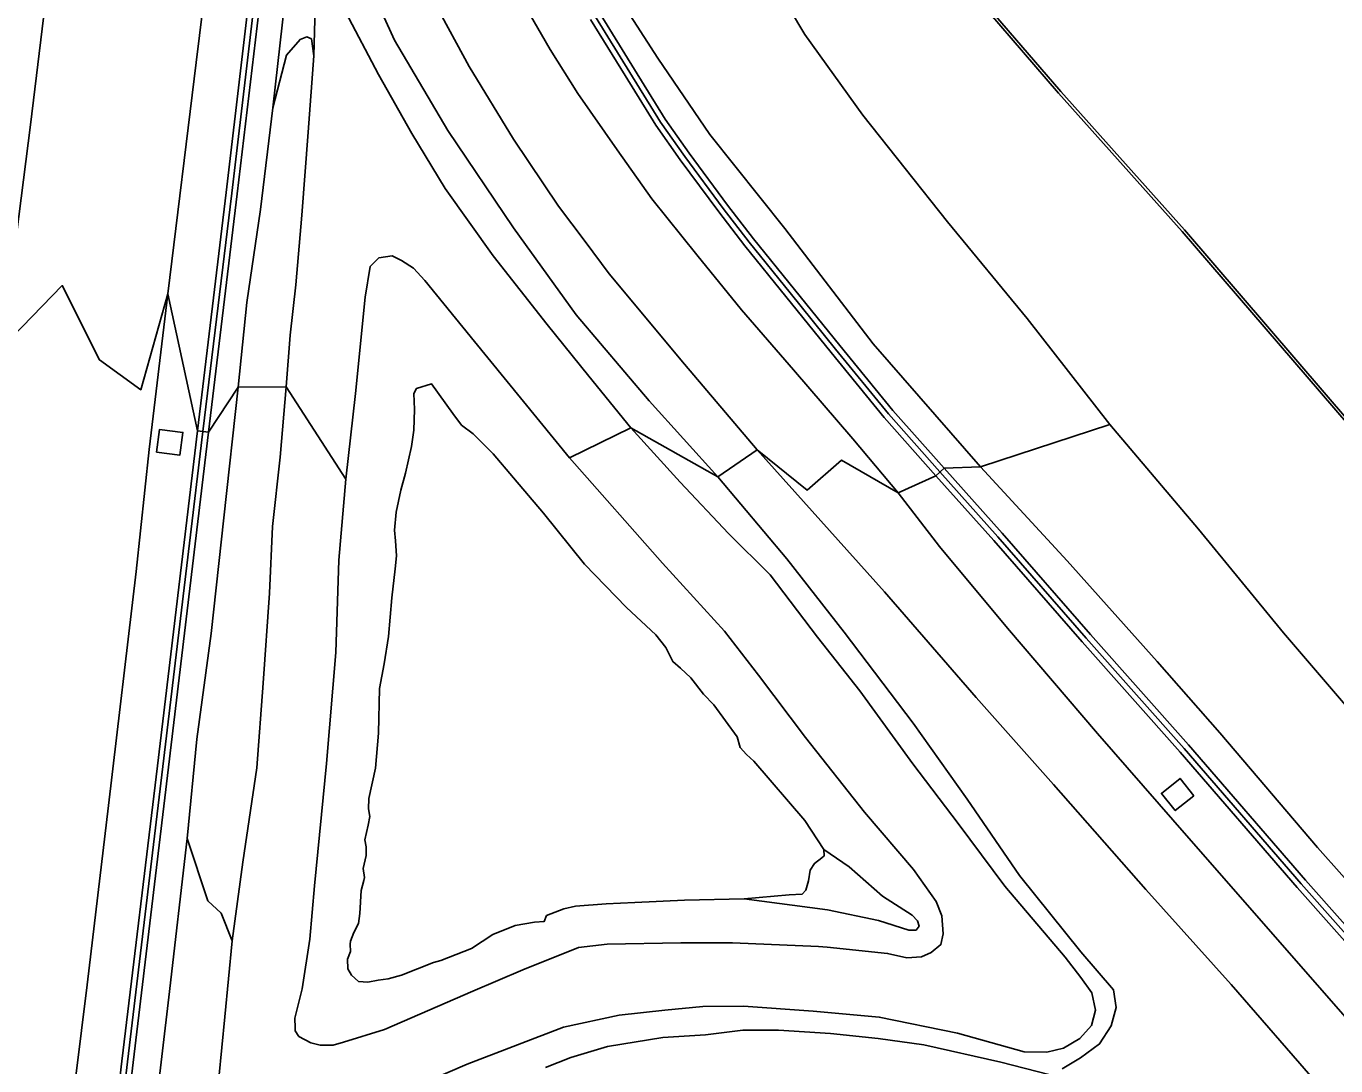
# Model space of a CAD drawing. Extents: x 157445 to 158888, y 383061 to 384688.
# Drawn here: x 157743.7 to 157837.3, y 383246 to 383320.3 of the extents above; entities that cross this region are included whole.
import ezdxf

# ---------------------------------------------------------------- set-up
doc = ezdxf.new("R2010")
doc.units = 0
for name, color, linetype in [('IMGEO_Berm_groen', 7, 'Continuous'), ('IMGEO_Geluidsscherm', 7, 'Continuous'), ('IMGEO_Grasland_overig', 7, 'Continuous'), ('IMGEO_Groenvoorziening', 7, 'Continuous'), ('IMGEO_Kademuur', 7, 'Continuous'), ('IMGEO_Meer_plas_ven_vijver', 7, 'Continuous'), ('IMGEO_Muur', 7, 'Continuous'), ('IMGEO_Oever', 7, 'Continuous'), ('IMGEO_Rijbaan_autoweg', 7, 'Continuous'), ('IMGEO_Terreindeel_gesloten', 7, 'Continuous'), ('IMGEO_Waterloop', 7, 'Continuous')]:
    doc.layers.add(name, color=color, linetype=linetype)

msp = doc.modelspace()

# ---------------------------------------------------------------- linework, layer by layer
at = {"layer": 'IMGEO_Berm_groen'}
for points in [[(157757.755, 383332.991), (157755.873, 383317.723), (157753.834, 383301.169), (157755.955, 383291.383), (157758.009, 383308.428), (157760.255, 383327.456)], [(157742.507, 383322.964), (157741.17, 383311.998), (157740.488, 383306.831), (157739.348, 383295.419), (157741.994, 383297.344), (157744.034, 383313.259), (157745.906, 383328.767)], [(157761.05, 383327.363), (157758.804, 383308.334), (157756.749, 383291.287), (157758.876, 383294.501), (157759.487, 383300.562), (157760.459, 383307.198), (157761.336, 383314.47), (157762.211, 383322.088)], [(157767.241, 383325.508), (157770.047, 383319.304), (157773.861, 383312.866), (157778.552, 383305.907), (157783.023, 383299.671), (157788.25, 383293.535), (157793.153, 383288.091), (157795.98, 383290.019), (157790.78, 383296.156), (157785.393, 383302.605), (157783.68, 383304.913), (157781.782, 383307.453), (157778.547, 383312.239), (157775.387, 383317.427), (157772.979, 383321.863)], [(157778.803, 383322.784), (157781.17, 383318.653), (157783.148, 383315.503), (157785.963, 383311.485), (157788.436, 383307.971), (157791.651, 383303.958), (157794.848, 383300.036), (157798.568, 383295.752), (157802.809, 383290.811), (157806.043, 383286.958), (157808.735, 383288.174), (157805.061, 383292.327), (157801.259, 383296.981), (157798.018, 383300.994), (157795.087, 383304.62), (157793.221, 383307.042), (157790.473, 383310.757), (157788.738, 383313.237), (157786.529, 383316.79), (157784.062, 383320.783)], [(157784.752, 383321.188), (157787.209, 383317.211), (157789.406, 383313.678), (157791.122, 383311.224), (157793.86, 383307.524), (157795.715, 383305.116), (157798.64, 383301.496), (157801.88, 383297.485), (157805.671, 383292.845), (157809.333, 383288.706), (157811.942, 383288.814), (157804.264, 383297.61), (157797.953, 383305.858), (157792.594, 383312.58), (157788.861, 383318.033), (157786.388, 383321.871)], [(157748.301, 383226.996), (157750.559, 383246.303), (157753.092, 383267.418), (157755.955, 383291.383), (157753.834, 383301.169), (157752.514, 383290.054), (157751.568, 383281.328), (157749.591, 383264.59), (157748.081, 383251.762), (157745.68, 383232.554)], [(157752.957, 383242.809), (157753.918, 383250.897), (157755.228, 383262.237), (157755.913, 383269.327), (157756.95, 383276.899), (157757.85, 383285.171), (157758.876, 383294.501), (157756.749, 383291.287), (157753.887, 383267.323), (157751.354, 383246.209), (157749.095, 383226.902)], [(157836.044, 383244.693), (157829.85, 383251.799), (157823.761, 383258.597), (157817.162, 383266.092), (157811.619, 383272.326), (157805.088, 383279.871), (157795.98, 383290.019), (157793.153, 383288.091), (157798.088, 383282.222), (157802.183, 383276.982), (157807.132, 383270.487), (157810.983, 383265.036), (157814.727, 383259.594), (157819.125, 383254.127), (157821.458, 383251.413), (157821.649, 383250.14), (157821.292, 383248.831), (157820.454, 383247.543), (157819.092, 383246.552), (157817.789, 383245.765)], [(157842.508, 383249.787), (157834.573, 383258.733), (157826.206, 383268.407), (157819.197, 383276.302), (157812.883, 383283.535), (157808.735, 383288.174), (157806.043, 383286.958), (157809.02, 383283.105), (157813.865, 383277.268), (157820.294, 383269.73), (157826.846, 383262.251), (157833.364, 383254.789), (157840.022, 383247.201)], [(157841.241, 383255.72), (157836.022, 383261.588), (157829.055, 383269.782), (157824.577, 383274.898), (157818.136, 383282.078), (157811.942, 383288.814), (157809.333, 383288.706), (157813.482, 383284.065), (157819.797, 383276.831), (157826.808, 383268.934), (157835.175, 383259.26), (157843.108, 383250.317)], [(157816.826, 383245.363), (157813.386, 383246.241), (157807.897, 383247.477), (157804.613, 383247.931), (157801.214, 383248.3), (157797.5, 383248.535), (157794.956, 383248.529), (157792.281, 383248.185), (157789.225, 383248.01), (157785.284, 383247.369), (157782.654, 383246.587), (157780.848, 383245.867)]]:
    msp.add_lwpolyline(points, dxfattribs=at)
for points in [[(157753.036, 383289.859), (157753.256, 383291.489), (157754.917, 383291.265), (157754.697, 383289.635)], [(157827.198, 383265.295), (157825.867, 383264.224), (157824.873, 383265.459), (157826.203, 383266.53)]]:
    msp.add_lwpolyline(points, close=True, dxfattribs=at)
at = {"layer": 'IMGEO_Geluidsscherm'}
for points in [[(157774.244, 383349.479), (157774.44, 383348.497), (157774.921, 383346.044), (157775.491, 383343.385), (157775.948, 383341.422), (157776.635, 383339.065), (157777.323, 383336.708), (157778.141, 383334.364), (157779.305, 383331.421), (157780.779, 383328.113), (157782.393, 383324.604), (157784.407, 383320.986), (157786.869, 383317), (157789.072, 383313.458), (157790.797, 383310.99), (157793.54, 383307.283), (157795.401, 383304.868), (157798.329, 383301.245), (157801.569, 383297.233), (157805.366, 383292.586), (157809.034, 383288.44)], [(157756.352, 383291.335), (157758.407, 383308.381), (157760.652, 383327.409), (157761.578, 383335.262)], [(157746.779, 383210.784), (157748.281, 383223.44), (157748.698, 383226.949), (157750.957, 383246.256), (157753.489, 383267.371), (157756.352, 383291.335)], [(157809.034, 383288.44), (157813.183, 383283.8), (157819.497, 383276.566), (157826.507, 383268.67), (157834.874, 383258.997), (157842.808, 383250.052), (157851.11, 383240.641), (157859.835, 383230.717), (157868.836, 383220.539), (157875.763, 383212.702), (157878.398, 383209.721), (157883.586, 383203.937)]]:
    msp.add_lwpolyline(points, dxfattribs=at)
at = {"layer": 'IMGEO_Grasland_overig'}
for points in [[(157786.388, 383321.871), (157788.861, 383318.033), (157792.594, 383312.58), (157797.953, 383305.858), (157804.264, 383297.61), (157811.942, 383288.814), (157821.19, 383291.829), (157815.288, 383299.412), (157809.592, 383306.322), (157803.536, 383313.949), (157799.384, 383319.712), (157795.146, 383326.838)], [(157766.547, 383321.334), (157768.903, 383316.856), (157771.274, 383312.632), (157773.659, 383308.701), (157777.095, 383303.898), (157780.962, 383298.994), (157783.95, 383295.29), (157786.937, 383291.599), (157793.153, 383288.091), (157788.25, 383293.535), (157783.023, 383299.671), (157778.552, 383305.907), (157773.861, 383312.866), (157770.047, 383319.304), (157767.241, 383325.508)], [(157762.211, 383322.088), (157761.336, 383314.47), (157762.325, 383318.25), (157763.292, 383319.362), (157763.769, 383319.544), (157764.106, 383319.405), (157764.275, 383318.197), (157764.432, 383323.385)], [(157764.432, 383323.385), (157764.275, 383318.197), (157763.863, 383312.744), (157763.42, 383306.81), (157763.002, 383301.81), (157762.587, 383298.221), (157762.312, 383294.519), (157766.559, 383287.927), (157767.247, 383294.058), (157767.955, 383300.936), (157768.311, 383303.137), (157768.923, 383303.75), (157769.876, 383303.899), (157770.557, 383303.556), (157771.407, 383303.007), (157772.218, 383302.137), (157775.768, 383297.765), (157782.556, 383289.461), (157786.937, 383291.599), (157783.95, 383295.29), (157780.962, 383298.994), (157777.095, 383303.898), (157773.659, 383308.701), (157771.274, 383312.632), (157768.903, 383316.856), (157766.547, 383321.334)], [(157771.256, 383244.378), (157775.23, 383246.098), (157782.132, 383248.748), (157786.117, 383249.604), (157789.365, 383249.961), (157792.084, 383250.214), (157794.987, 383250.236), (157799.985, 383249.884), (157804.705, 383249.467), (157810.297, 383248.316), (157815.059, 383246.981), (157816.677, 383246.957), (157817.885, 383247.247), (157819.053, 383247.937), (157819.873, 383248.865), (157820.159, 383249.967), (157819.897, 383251.189), (157819.114, 383252.285), (157817.996, 383253.758), (157813.669, 383258.828), (157810.353, 383263.317), (157807.101, 383267.582), (157803.314, 383272.783), (157800.294, 383276.619), (157796.899, 383281.091), (157793.932, 383284.036), (157790.479, 383287.707), (157786.937, 383291.599), (157782.556, 383289.461), (157789.203, 383281.922), (157793.628, 383277.056), (157796.058, 383273.914), (157799.425, 383269.454), (157803.657, 383264.126), (157807.142, 383260.018), (157808.763, 383257.719), (157809.181, 383256.698), (157809.264, 383255.423), (157809.112, 383254.644), (157808.417, 383254.08), (157807.711, 383253.782), (157806.675, 383253.71), (157805.303, 383254.022), (157800.967, 383254.47), (157800.352, 383254.523), (157794.213, 383254.784), (157790.51, 383254.78), (157785.24, 383254.68), (157783.2, 383254.43), (157779.221, 383252.842), (157775.638, 383251.325), (157769.339, 383248.569), (157766.396, 383247.666), (157765.659, 383247.447), (157764.726, 383247.459), (157764.053, 383247.615), (157763.207, 383248.084), (157762.95, 383248.472), (157762.94, 383248.685), (157762.91, 383249.376), (157763.456, 383251.479), (157763.991, 383255.045), (157764.329, 383258.843), (157765.194, 383267.593), (157765.855, 383275.535), (157766.07, 383282.125), (157766.559, 383287.927), (157762.312, 383294.519), (157761.868, 383289.491), (157761.327, 383284.552), (157761.112, 383279.787), (157760.664, 383273.347), (157760.199, 383267.292), (157759.192, 383260.548), (157758.429, 383254.919), (157757.91, 383249.475), (157757.478, 383245.1)], [(157843.01, 383265.945), (157833.591, 383276.941), (157827.519, 383284.34), (157821.19, 383291.829), (157811.942, 383288.814), (157818.136, 383282.078), (157824.577, 383274.898), (157829.055, 383269.782), (157836.022, 383261.588), (157841.241, 383255.72)], [(157817.789, 383245.765), (157819.092, 383246.552), (157820.454, 383247.543), (157821.292, 383248.831), (157821.649, 383250.14), (157821.458, 383251.413), (157819.125, 383254.127), (157814.727, 383259.594), (157810.983, 383265.036), (157807.132, 383270.487), (157802.183, 383276.982), (157798.088, 383282.222), (157793.153, 383288.091), (157786.937, 383291.599), (157790.479, 383287.707), (157793.932, 383284.036), (157796.899, 383281.091), (157800.294, 383276.619), (157803.314, 383272.783), (157807.101, 383267.582), (157810.353, 383263.317), (157813.669, 383258.828), (157817.996, 383253.758), (157819.114, 383252.285), (157819.897, 383251.189), (157820.159, 383249.967), (157819.873, 383248.865), (157819.053, 383247.937), (157817.885, 383247.247), (157816.677, 383246.957), (157815.059, 383246.981), (157810.297, 383248.316), (157804.705, 383249.467), (157799.985, 383249.884), (157794.987, 383250.236), (157792.084, 383250.214), (157789.365, 383249.961), (157786.117, 383249.604), (157782.132, 383248.748), (157775.23, 383246.098), (157771.256, 383244.378)], [(157757.478, 383245.1), (157757.91, 383249.475), (157758.429, 383254.919), (157757.663, 383256.895), (157756.712, 383257.783), (157755.228, 383262.237), (157753.918, 383250.897), (157752.957, 383242.809)], [(157780.848, 383245.867), (157782.654, 383246.587), (157785.284, 383247.369), (157789.225, 383248.01), (157792.281, 383248.185), (157794.956, 383248.529), (157797.5, 383248.535), (157801.214, 383248.3), (157804.613, 383247.931), (157807.897, 383247.477), (157813.386, 383246.241), (157816.826, 383245.363)]]:
    msp.add_lwpolyline(points, dxfattribs=at)
at = {"layer": 'IMGEO_Groenvoorziening'}
for points in [[(157795.146, 383326.838), (157799.384, 383319.712), (157803.536, 383313.949), (157809.592, 383306.322), (157815.288, 383299.412), (157821.19, 383291.829), (157827.519, 383284.34), (157833.591, 383276.941), (157843.01, 383265.945)], [(157840.266, 383289.445), (157826.366, 383305.633), (157817.527, 383315.516), (157810.004, 383324.268)]]:
    msp.add_lwpolyline(points, dxfattribs=at)
for points in [[(157761.336, 383314.47), (157760.459, 383307.198), (157759.487, 383300.562), (157758.876, 383294.501), (157762.312, 383294.519), (157762.587, 383298.221), (157763.002, 383301.81), (157763.42, 383306.81), (157763.863, 383312.744), (157764.275, 383318.197), (157764.106, 383319.405), (157763.769, 383319.544), (157763.292, 383319.362), (157762.325, 383318.25)], [(157758.876, 383294.501), (157757.85, 383285.171), (157756.95, 383276.899), (157755.913, 383269.327), (157755.228, 383262.237), (157756.712, 383257.783), (157757.663, 383256.895), (157758.429, 383254.919), (157759.192, 383260.548), (157760.199, 383267.292), (157760.664, 383273.347), (157761.112, 383279.787), (157761.327, 383284.552), (157761.868, 383289.491), (157762.312, 383294.519)]]:
    msp.add_lwpolyline(points, close=True, dxfattribs=at)
at = {"layer": 'IMGEO_Kademuur'}
msp.add_lwpolyline([(157840.418, 383289.576), (157826.516, 383305.765), (157817.678, 383315.648), (157810.156, 383324.398), (157806.588, 383328.606), (157799.673, 383339.613), (157789.29, 383351.59), (157775.585, 383367.651), (157772.556, 383371.182), (157772.538, 383370.901), (157772.565, 383370.87), (157773.275, 383370.041), (157774.798, 383368.262), (157789.139, 383351.46), (157799.512, 383339.494), (157806.426, 383328.488), (157810.004, 383324.268), (157817.527, 383315.516), (157826.366, 383305.633), (157840.266, 383289.445)], dxfattribs=at)
at = {"layer": 'IMGEO_Meer_plas_ven_vijver'}
msp.add_lwpolyline([(157800.732, 383261.441), (157799.387, 383263.525), (157795.737, 383267.764), (157795.207, 383268.24), (157794.763, 383268.738), (157794.549, 383269.492), (157792.88, 383271.785), (157792.127, 383272.544), (157791.229, 383273.731), (157790.481, 383274.404), (157789.951, 383274.88), (157789.445, 383275.896), (157788.737, 383276.797), (157786.634, 383278.754), (157783.618, 383281.845), (157780.694, 383285.496), (157778.543, 383288.025), (157777.096, 383289.738), (157775.681, 383291.175), (157774.831, 383291.791), (157774.214, 383292.61), (157772.693, 383294.737), (157771.615, 383294.401), (157771.425, 383294.061), (157771.487, 383292.9), (157771.426, 383291.419), (157771.262, 383290.262), (157770.824, 383288.362), (157770.507, 383287.128), (157770.173, 383285.563), (157770.049, 383284.287), (157770.107, 383283.525), (157770.182, 383282.451), (157770.092, 383281.525), (157769.855, 383279.444), (157769.62, 383276.667), (157769.307, 383274.721), (157768.984, 383272.948), (157768.892, 383269.761), (157768.695, 383267.265), (157768.219, 383265.101), (157768.189, 383264.352), (157768.271, 383263.8), (157768.164, 383263.186), (157767.924, 383262.147), (157768.02, 383261.648), (157768.018, 383261.022), (157767.807, 383260.09), (157767.911, 383259.452), (157767.852, 383259.24), (157767.665, 383258.517), (157767.578, 383256.879), (157767.477, 383256.16), (157767.146, 383255.517), (157766.901, 383254.896), (157766.879, 383254.668), (157766.888, 383254.165), (157766.692, 383253.598), (157766.711, 383252.921), (157766.961, 383252.465), (157767.472, 383252.005), (157768.136, 383251.954), (157768.875, 383252.097), (157769.6, 383252.205), (157770.542, 383252.464), (157771.684, 383252.907), (157772.841, 383253.369), (157773.356, 383253.5), (157775.552, 383254.365), (157777.064, 383255.366), (157778.664, 383256.008), (157780.059, 383256.256), (157780.751, 383256.31), (157780.921, 383256.719), (157782.147, 383257.201), (157782.988, 383257.403), (157785.17, 383257.571), (157787.216, 383257.662), (157790.771, 383257.834), (157795.043, 383257.922), (157798.262, 383258.198), (157799.18, 383258.264), (157799.461, 383258.539), (157799.651, 383259.21), (157799.767, 383259.981), (157800.072, 383260.45), (157800.606, 383260.86), (157800.756, 383260.99)], close=True, dxfattribs=at)
at = {"layer": 'IMGEO_Muur'}
for points in [[(157756.749, 383291.287), (157758.804, 383308.334), (157761.05, 383327.363), (157763.441, 383347.662), (157762.647, 383347.756), (157760.255, 383327.456), (157758.009, 383308.428), (157755.955, 383291.383)], [(157756.749, 383291.287), (157755.955, 383291.383), (157753.092, 383267.418), (157750.559, 383246.303), (157748.301, 383226.996), (157746.365, 383210.69), (157747.159, 383210.595), (157749.095, 383226.902), (157751.354, 383246.209), (157753.887, 383267.323)], [(157808.735, 383288.174), (157812.883, 383283.535), (157819.197, 383276.302), (157826.206, 383268.407), (157834.573, 383258.733), (157842.508, 383249.787), (157850.81, 383240.377), (157859.535, 383230.453), (157868.536, 383220.274), (157878.1, 383209.455), (157883.34, 383203.613), (157883.948, 383204.133), (157878.697, 383209.987), (157869.136, 383220.804), (157860.135, 383230.982), (157851.411, 383240.905), (157843.108, 383250.317), (157835.175, 383259.26), (157826.808, 383268.934), (157819.797, 383276.831), (157813.482, 383284.065), (157809.333, 383288.706)]]:
    msp.add_lwpolyline(points, close=True, dxfattribs=at)
msp.add_lwpolyline([(157784.062, 383320.783), (157786.529, 383316.79), (157788.738, 383313.237), (157790.473, 383310.757), (157793.221, 383307.042), (157795.087, 383304.62), (157798.018, 383300.994), (157801.259, 383296.981), (157805.061, 383292.327), (157808.735, 383288.174), (157809.333, 383288.706), (157805.671, 383292.845), (157801.88, 383297.485), (157798.64, 383301.496), (157795.715, 383305.116), (157793.86, 383307.524), (157791.122, 383311.224), (157789.406, 383313.678), (157787.209, 383317.211), (157784.752, 383321.188)], dxfattribs=at)
at = {"layer": 'IMGEO_Oever'}
for points in [[(157800.967, 383254.47), (157805.303, 383254.022), (157806.675, 383253.71), (157807.711, 383253.782), (157808.417, 383254.08), (157809.112, 383254.644), (157809.264, 383255.423), (157809.181, 383256.698), (157808.763, 383257.719), (157807.142, 383260.018), (157803.657, 383264.126), (157799.425, 383269.454), (157796.058, 383273.914), (157793.628, 383277.056), (157789.203, 383281.922), (157782.556, 383289.461), (157775.768, 383297.765), (157772.218, 383302.137), (157771.407, 383303.007), (157770.557, 383303.556), (157769.876, 383303.899), (157768.923, 383303.75), (157768.311, 383303.137), (157767.955, 383300.936), (157767.247, 383294.058), (157766.559, 383287.927), (157766.07, 383282.125), (157765.855, 383275.535), (157765.194, 383267.593), (157764.329, 383258.843), (157763.991, 383255.045), (157763.456, 383251.479), (157762.91, 383249.376), (157762.94, 383248.685), (157762.95, 383248.472), (157763.207, 383248.084), (157764.053, 383247.615), (157764.726, 383247.459), (157765.659, 383247.447), (157766.396, 383247.666), (157769.339, 383248.569), (157775.638, 383251.325), (157779.221, 383252.842), (157783.2, 383254.43), (157785.24, 383254.68), (157790.51, 383254.78), (157794.213, 383254.784), (157800.352, 383254.523)], [(157795.043, 383257.922), (157790.771, 383257.834), (157787.216, 383257.662), (157785.17, 383257.571), (157782.988, 383257.403), (157782.147, 383257.201), (157780.921, 383256.719), (157780.751, 383256.31), (157780.059, 383256.256), (157778.664, 383256.008), (157777.064, 383255.366), (157775.552, 383254.365), (157773.356, 383253.5), (157772.841, 383253.369), (157771.684, 383252.907), (157770.542, 383252.464), (157769.6, 383252.205), (157768.875, 383252.097), (157768.136, 383251.954), (157767.472, 383252.005), (157766.961, 383252.465), (157766.711, 383252.921), (157766.692, 383253.598), (157766.888, 383254.165), (157766.879, 383254.668), (157766.901, 383254.896), (157767.146, 383255.517), (157767.477, 383256.16), (157767.578, 383256.879), (157767.665, 383258.517), (157767.852, 383259.24), (157767.911, 383259.452), (157767.807, 383260.09), (157768.018, 383261.022), (157768.02, 383261.648), (157767.924, 383262.147), (157768.164, 383263.186), (157768.271, 383263.8), (157768.189, 383264.352), (157768.219, 383265.101), (157768.695, 383267.265), (157768.892, 383269.761), (157768.984, 383272.948), (157769.307, 383274.721), (157769.62, 383276.667), (157769.855, 383279.444), (157770.092, 383281.525), (157770.182, 383282.451), (157770.107, 383283.525), (157770.049, 383284.287), (157770.173, 383285.563), (157770.507, 383287.128), (157770.824, 383288.362), (157771.262, 383290.262), (157771.426, 383291.419), (157771.487, 383292.9), (157771.425, 383294.061), (157771.615, 383294.401), (157772.693, 383294.737), (157774.214, 383292.61), (157774.831, 383291.791), (157775.681, 383291.175), (157777.096, 383289.738), (157778.543, 383288.025), (157780.694, 383285.496), (157783.618, 383281.845), (157786.634, 383278.754), (157788.737, 383276.797), (157789.445, 383275.896), (157789.951, 383274.88), (157790.481, 383274.404), (157791.229, 383273.731), (157792.127, 383272.544), (157792.88, 383271.785), (157794.549, 383269.492), (157794.763, 383268.738), (157795.207, 383268.24), (157795.737, 383267.764), (157799.387, 383263.525), (157800.732, 383261.441), (157802.554, 383260.199), (157804.925, 383258.117), (157807.049, 383256.752), (157807.436, 383256.338), (157807.56, 383255.963), (157807.332, 383255.672), (157806.81, 383255.679), (157804.653, 383256.364), (157800.996, 383257.126)], [(157795.043, 383257.922), (157800.996, 383257.126), (157804.653, 383256.364), (157806.81, 383255.679), (157807.332, 383255.672), (157807.56, 383255.963), (157807.436, 383256.338), (157807.049, 383256.752), (157804.925, 383258.117), (157802.554, 383260.199), (157800.732, 383261.441), (157800.756, 383260.99), (157800.606, 383260.86), (157800.072, 383260.45), (157799.767, 383259.981), (157799.651, 383259.21), (157799.461, 383258.539), (157799.18, 383258.264), (157798.262, 383258.198)]]:
    msp.add_lwpolyline(points, close=True, dxfattribs=at)
at = {"layer": 'IMGEO_Rijbaan_autoweg'}
for points in [[(157745.906, 383328.767), (157744.034, 383313.259), (157741.994, 383297.344), (157746.293, 383301.763), (157748.954, 383296.457), (157751.903, 383294.325), (157753.834, 383301.169), (157755.873, 383317.723), (157757.755, 383332.991)], [(157772.979, 383321.863), (157775.387, 383317.427), (157778.547, 383312.239), (157781.782, 383307.453), (157783.68, 383304.913), (157785.393, 383302.605), (157790.78, 383296.156), (157795.98, 383290.019), (157799.541, 383287.148), (157801.994, 383289.281), (157806.043, 383286.958), (157802.809, 383290.811), (157798.568, 383295.752), (157794.848, 383300.036), (157791.651, 383303.958), (157788.436, 383307.971), (157785.963, 383311.485), (157783.148, 383315.503), (157781.17, 383318.653), (157778.803, 383322.784)], [(157740.795, 383190.457), (157741.948, 383200.611), (157743.145, 383211.338), (157744.219, 383220.421), (157745.68, 383232.554), (157748.081, 383251.762), (157749.591, 383264.59), (157751.568, 383281.328), (157752.514, 383290.054), (157753.834, 383301.169), (157751.903, 383294.325), (157748.954, 383296.457), (157746.293, 383301.763), (157741.994, 383297.344), (157740.276, 383281.976), (157738.701, 383268.213), (157736.808, 383253.184), (157735.241, 383240.434), (157733.562, 383227.199), (157732.405, 383217.824), (157731.705, 383211.346), (157730.745, 383202.454), (157729.701, 383193.587)], [(157840.022, 383247.201), (157833.364, 383254.789), (157826.846, 383262.251), (157820.294, 383269.73), (157813.865, 383277.268), (157809.02, 383283.105), (157806.043, 383286.958), (157801.994, 383289.281), (157799.541, 383287.148), (157795.98, 383290.019), (157805.088, 383279.871), (157811.619, 383272.326), (157817.162, 383266.092), (157823.761, 383258.597), (157829.85, 383251.799), (157836.044, 383244.693), (157842.618, 383237.268)]]:
    msp.add_lwpolyline(points, dxfattribs=at)
at = {"layer": 'IMGEO_Terreindeel_gesloten'}
for points in [[(157753.036, 383289.859), (157754.697, 383289.635), (157754.917, 383291.265), (157753.256, 383291.489)], [(157827.198, 383265.295), (157826.203, 383266.53), (157824.873, 383265.459), (157825.867, 383264.224)]]:
    msp.add_lwpolyline(points, close=True, dxfattribs=at)
at = {"layer": 'IMGEO_Waterloop'}
msp.add_lwpolyline([(157810.156, 383324.398), (157817.678, 383315.648), (157826.516, 383305.765), (157840.418, 383289.576)], dxfattribs=at)

doc.saveas('drawing.dxf')
